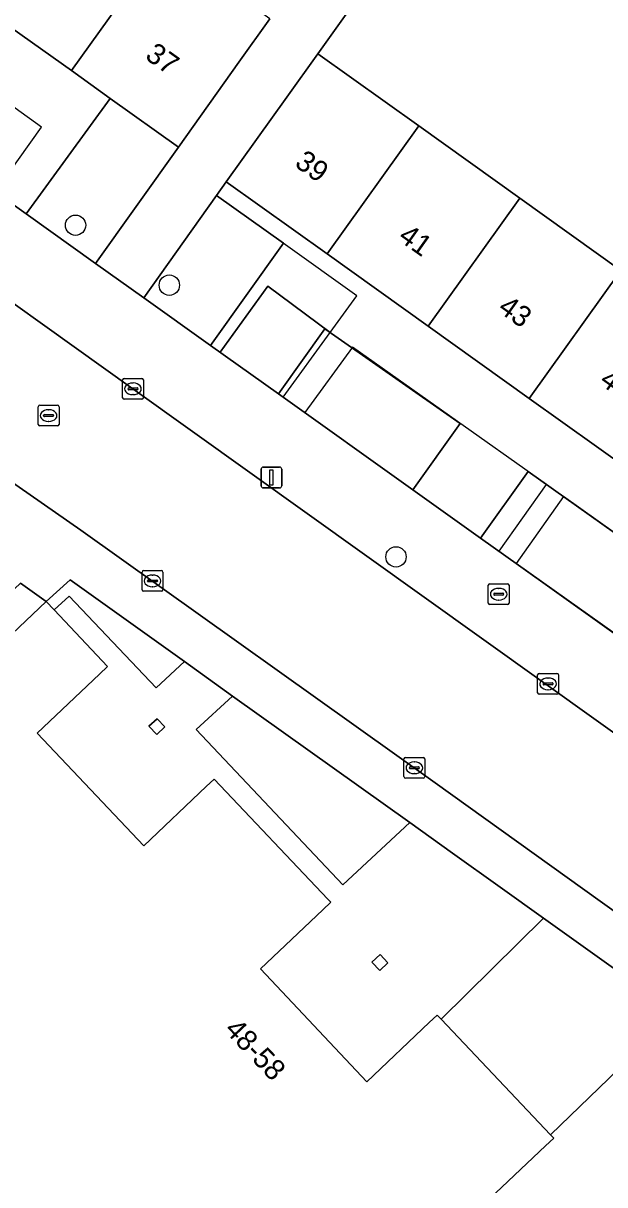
# Model space of a CAD drawing. Extents: x 162523 to 163266, y 381230 to 382050.
# Drawn here: x 163127.9 to 163155.8, y 381512.1 to 381567.9 of the extents above; entities that cross this region are included whole.
import ezdxf

# ---------------------------------------------------------------- set-up
doc = ezdxf.new("R2010")
doc.units = 0
for name, color, linetype in [('IMGEO_Boom', 7, 'Continuous'), ('IMGEO_Brandkraan', 7, 'Continuous'), ('IMGEO_Erf', 7, 'Continuous'), ('IMGEO_Groenvoorziening', 7, 'Continuous'), ('IMGEO_Haag', 7, 'Continuous'), ('IMGEO_Kolk', 7, 'Continuous'), ('IMGEO_Lichtmast', 7, 'Continuous'), ('IMGEO_Pand', 7, 'Continuous'), ('IMGEO_Pand_nummerreeks', 7, 'Continuous'), ('IMGEO_Rijbaan_lokaal_open', 7, 'Continuous'), ('IMGEO_Rioolput', 7, 'Continuous'), ('IMGEO_Voetpad_open', 7, 'Continuous')]:
    doc.layers.add(name, color=color, linetype=linetype)

msp = doc.modelspace()

# ---------------------------------------------------------------- linework, layer by layer
at = {"layer": 'IMGEO_Boom'}
for centre in [(163130.368, 381558.228), (163134.877, 381555.347), (163145.776, 381542.291)]:
    msp.add_circle(centre, 0.489, dxfattribs=at)
at = {"layer": 'IMGEO_Brandkraan'}
for p, q in [((163150.213, 381540.071), (163150.213, 381540.923)), ((163150.288, 381540.997), (163151.14, 381540.997)), ((163150.701, 381540.777), (163150.726, 381540.777)), ((163151.214, 381540.923), (163151.214, 381540.071)), ((163151.14, 381539.997), (163150.288, 381539.997)), ((163150.472, 381540.491), (163150.472, 381540.503)), ((163150.91, 381540.454), (163150.512, 381540.454)), ((163150.515, 381540.54), (163150.913, 381540.54)), ((163150.724, 381540.217), (163150.699, 381540.217)), ((163150.956, 381540.503), (163150.956, 381540.491))]:
    msp.add_line(p, q, dxfattribs=at)
for points in [[(163150.213, 381540.071), (163150.213, 381540.923)], [(163150.288, 381540.997), (163151.14, 381540.997)], [(163151.214, 381540.923), (163151.214, 381540.071)], [(163151.14, 381539.997), (163150.288, 381539.997)]]:
    msp.add_lwpolyline(points, dxfattribs=at)
for centre, radius, start, end in [((163150.29, 381540.921), 0.0765, 91.552, 178.448), ((163150.29, 381540.921), 0.0765, 91.552, 178.448), ((163151.138, 381540.921), 0.0765, 1.552, 88.448), ((163151.138, 381540.921), 0.0765, 1.552, 88.448), ((163150.29, 381540.073), 0.0765, 181.552, 268.448), ((163150.29, 381540.073), 0.0765, 181.552, 268.448), ((163150.512, 381540.5), 0.0403, 85.8775, 175.7526), ((163150.509, 381540.49), 0.0366, 178.938, 274.7102), ((163150.913, 381540.497), 0.043, 264.8664, 352.4533), ((163150.917, 381540.502), 0.0386, 1.7309, 96.639), ((163151.138, 381540.073), 0.0765, 271.552, 358.448), ((163151.138, 381540.073), 0.0765, 271.552, 358.448)]:
    msp.add_arc(centre, radius, start, end, dxfattribs=at)
for centre, major_axis, ratio, start_param, end_param in [((163150.7, 381540.497), (-0.387, 0.002), 0.722429, 4.712389, 7.853982), ((163150.725, 381540.497), (-0.39, 0.002), 0.717154, 1.570796, 4.712389)]:
    msp.add_ellipse(centre, major_axis=major_axis, ratio=ratio, start_param=start_param, end_param=end_param, dxfattribs=at)
at = {"layer": 'IMGEO_Erf'}
for points in [[(163156.817, 381576.889), (163151.962, 381580.377), (163151.774, 381580.116), (163155.576, 381577.415), (163154.147, 381575.423), (163150.358, 381578.145), (163142.015, 381566.47), (163146.874, 381562.997), (163151.73, 381559.525), (163156.587, 381556.053)], [(163114.909, 381568.099), (163118.085, 381565.835), (163120.338, 381568.993), (163126.777, 381564.348), (163124.55, 381561.226), (163127.986, 381558.777), (163132.032, 381564.324), (163130.166, 381565.655), (163125.306, 381569.122)]]:
    msp.add_lwpolyline(points, dxfattribs=at)
for points in [[(163152.178, 381549.908), (163147.32, 381553.378), (163142.461, 381556.848), (163137.616, 381560.308), (163137.15, 381559.656), (163140.367, 381557.357), (163136.862, 381552.449), (163140.119, 381550.127), (163142.353, 381553.255), (163148.86, 381548.703), (163146.584, 381545.518), (163149.841, 381543.196), (163152.125, 381546.392), (163158.6, 381541.797), (163156.308, 381538.587), (163159.564, 381536.265), (163161.857, 381539.475), (163168.56, 381534.814), (163166.185, 381531.546), (163167.813, 381530.384), (163171.811, 381535.887), (163166.753, 381539.499), (163161.895, 381542.969), (163157.036, 381546.439)], [(163136.168, 381533.994), (163137.92, 381535.603), (163135.604, 381537.257), (163134.248, 381535.997), (163130.062, 381540.405), (163129.339, 381539.747), (163131.91, 381537.028), (163131.521, 381536.654), (163128.528, 381533.823), (163133.651, 381528.411), (163136.641, 381531.251), (163137.036, 381531.612), (163142.493, 381525.844), (163142.635, 381525.692), (163142.253, 381525.331), (163139.253, 381522.495), (163144.376, 381517.068), (163147.369, 381519.911), (163147.757, 381520.274), (163147.948, 381520.079), (163152.865, 381524.931), (163150.785, 381526.416), (163148.498, 381528.049), (163146.434, 381529.523), (163143.213, 381526.539)], [(163134.27, 381533.753), (163133.893, 381534.16), (163134.29, 381534.512), (163134.659, 381534.12)], [(163145.39, 381522.783), (163144.995, 381522.414), (163144.615, 381522.823), (163145.014, 381523.176)], [(163165.684, 381515.776), (163163.611, 381517.256), (163161.317, 381518.895), (163159.263, 381520.362), (163153.204, 381514.52), (163153.359, 381514.353), (163152.966, 381513.984), (163149.97, 381511.156), (163155.068, 381505.759), (163158.072, 381508.581), (163158.462, 381508.95), (163158.651, 381508.767)]]:
    msp.add_lwpolyline(points, close=True, dxfattribs=at)
at = {"layer": 'IMGEO_Groenvoorziening'}
for points in [[(163131.326, 381556.395), (163135.312, 381561.984), (163132.032, 381564.324), (163127.986, 381558.777)], [(163140.367, 381557.357), (163137.15, 381559.656), (163133.643, 381554.743), (163136.862, 381552.449)], [(163142.353, 381553.255), (163140.119, 381550.127), (163146.584, 381545.518), (163148.86, 381548.703)], [(163152.125, 381546.392), (163149.841, 381543.196), (163156.308, 381538.587), (163158.6, 381541.797)], [(163130.101, 381541.187), (163128.961, 381540.141), (163129.339, 381539.747), (163130.062, 381540.405), (163134.248, 381535.997), (163135.604, 381537.257)], [(163137.92, 381535.603), (163136.168, 381533.994), (163143.213, 381526.539), (163146.434, 381529.523)], [(163152.865, 381524.931), (163147.948, 381520.079), (163153.204, 381514.52), (163159.263, 381520.362)]]:
    msp.add_lwpolyline(points, close=True, dxfattribs=at)
at = {"layer": 'IMGEO_Haag'}
for points in [[(163126.509, 381559.83), (163128.728, 381562.941), (163116.054, 381572.083), (163113.784, 381568.901)], [(163131.326, 381556.395), (163135.312, 381561.984), (163132.032, 381564.324), (163127.986, 381558.777)], [(163137.319, 381552.123), (163139.612, 381555.293), (163142.608, 381553.066), (163143.898, 381554.833), (163137.15, 381559.656), (163133.643, 381554.743)], [(163140.345, 381549.966), (163142.608, 381553.066), (163139.612, 381555.293), (163137.319, 381552.123)], [(163150.736, 381542.558), (163153.005, 381545.769), (163143.676, 381552.372), (163141.389, 381549.221)], [(163161.673, 381534.762), (163163.942, 381537.994), (163153.837, 381545.188), (163151.559, 381541.972)], [(163130.101, 381541.187), (163128.961, 381540.141), (163129.339, 381539.747), (163130.062, 381540.405), (163134.248, 381535.997), (163135.604, 381537.257)], [(163137.92, 381535.603), (163136.168, 381533.994), (163143.213, 381526.539), (163146.434, 381529.523)], [(163152.865, 381524.931), (163147.948, 381520.079), (163153.204, 381514.52), (163159.263, 381520.362)]]:
    msp.add_lwpolyline(points, close=True, dxfattribs=at)
at = {"layer": 'IMGEO_Kolk'}
for p, q in [((163132.628, 381549.94), (163132.628, 381550.792)), ((163132.703, 381550.866), (163133.555, 381550.866)), ((163133.116, 381550.646), (163133.141, 381550.646)), ((163133.629, 381550.792), (163133.629, 381549.94)), ((163132.887, 381550.36), (163132.887, 381550.372)), ((163133.325, 381550.323), (163132.927, 381550.323)), ((163132.93, 381550.409), (163133.328, 381550.409)), ((163133.139, 381550.086), (163133.114, 381550.086)), ((163133.371, 381550.372), (163133.371, 381550.36)), ((163133.555, 381549.866), (163132.703, 381549.866)), ((163133.567, 381540.71), (163133.567, 381541.562)), ((163133.642, 381541.636), (163134.494, 381541.636)), ((163133.826, 381541.13), (163133.826, 381541.142)), ((163133.869, 381541.179), (163134.267, 381541.179)), ((163134.055, 381541.416), (163134.08, 381541.416)), ((163134.31, 381541.142), (163134.31, 381541.13)), ((163134.568, 381541.562), (163134.568, 381540.71)), ((163134.494, 381540.636), (163133.642, 381540.636)), ((163134.264, 381541.093), (163133.866, 381541.093)), ((163134.078, 381540.856), (163134.053, 381540.856)), ((163152.661, 381536.689), (163153.513, 381536.689)), ((163152.586, 381535.763), (163152.586, 381536.615)), ((163152.845, 381536.183), (163152.845, 381536.195)), ((163153.283, 381536.146), (163152.885, 381536.146)), ((163152.888, 381536.232), (163153.286, 381536.232)), ((163153.074, 381536.469), (163153.099, 381536.469)), ((163153.329, 381536.195), (163153.329, 381536.183)), ((163153.587, 381536.615), (163153.587, 381535.763)), ((163153.513, 381535.689), (163152.661, 381535.689)), ((163153.097, 381535.909), (163153.072, 381535.909)), ((163146.157, 381531.729), (163146.157, 381532.581)), ((163146.232, 381532.655), (163147.084, 381532.655)), ((163146.459, 381532.198), (163146.857, 381532.198)), ((163146.645, 381532.435), (163146.67, 381532.435)), ((163147.158, 381532.581), (163147.158, 381531.729)), ((163147.084, 381531.655), (163146.232, 381531.655)), ((163146.416, 381532.149), (163146.416, 381532.161)), ((163146.854, 381532.112), (163146.456, 381532.112)), ((163146.668, 381531.875), (163146.643, 381531.875)), ((163146.9, 381532.161), (163146.9, 381532.149))]:
    msp.add_line(p, q, dxfattribs=at)
for points in [[(163132.628, 381549.94), (163132.628, 381550.792)], [(163132.703, 381550.866), (163133.555, 381550.866)], [(163133.629, 381550.792), (163133.629, 381549.94)], [(163133.555, 381549.866), (163132.703, 381549.866)], [(163133.567, 381540.71), (163133.567, 381541.562)], [(163133.642, 381541.636), (163134.494, 381541.636)], [(163134.568, 381541.562), (163134.568, 381540.71)], [(163134.494, 381540.636), (163133.642, 381540.636)], [(163152.661, 381536.689), (163153.513, 381536.689)], [(163152.586, 381535.763), (163152.586, 381536.615)], [(163153.587, 381536.615), (163153.587, 381535.763)], [(163153.513, 381535.689), (163152.661, 381535.689)], [(163146.157, 381531.729), (163146.157, 381532.581)], [(163146.232, 381532.655), (163147.084, 381532.655)], [(163147.158, 381532.581), (163147.158, 381531.729)], [(163147.084, 381531.655), (163146.232, 381531.655)]]:
    msp.add_lwpolyline(points, dxfattribs=at)
for centre, radius, start, end in [((163132.705, 381550.79), 0.0765, 91.552, 178.448), ((163132.705, 381550.79), 0.0765, 91.552, 178.448), ((163133.553, 381550.79), 0.0765, 1.552, 88.448), ((163133.553, 381550.79), 0.0765, 1.552, 88.448), ((163132.927, 381550.369), 0.0403, 85.8775, 175.7526), ((163132.924, 381550.359), 0.0366, 178.938, 274.7102), ((163133.328, 381550.366), 0.043, 264.8664, 352.4533), ((163133.332, 381550.371), 0.0386, 1.7309, 96.639), ((163132.705, 381549.942), 0.0765, 181.552, 268.448), ((163132.705, 381549.942), 0.0765, 181.552, 268.448), ((163133.553, 381549.942), 0.0765, 271.552, 358.448), ((163133.553, 381549.942), 0.0765, 271.552, 358.448), ((163133.644, 381541.56), 0.0765, 91.552, 178.448), ((163133.644, 381541.56), 0.0765, 91.552, 178.448), ((163133.866, 381541.139), 0.0403, 85.8775, 175.7526), ((163133.863, 381541.129), 0.0366, 178.938, 274.7102), ((163134.267, 381541.136), 0.043, 264.8664, 352.4533), ((163134.271, 381541.141), 0.0386, 1.7309, 96.639), ((163134.492, 381541.56), 0.0765, 1.552, 88.448), ((163134.492, 381541.56), 0.0765, 1.552, 88.448), ((163133.644, 381540.712), 0.0765, 181.552, 268.448), ((163133.644, 381540.712), 0.0765, 181.552, 268.448), ((163134.492, 381540.712), 0.0765, 271.552, 358.448), ((163134.492, 381540.712), 0.0765, 271.552, 358.448), ((163152.663, 381536.613), 0.0765, 91.552, 178.448), ((163152.663, 381536.613), 0.0765, 91.552, 178.448), ((163153.511, 381536.613), 0.0765, 1.552, 88.448), ((163153.511, 381536.613), 0.0765, 1.552, 88.448), ((163152.885, 381536.192), 0.0403, 85.8775, 175.7526), ((163152.882, 381536.182), 0.0366, 178.938, 274.7102), ((163153.286, 381536.189), 0.043, 264.8664, 352.4533), ((163153.29, 381536.194), 0.0386, 1.7309, 96.639), ((163152.663, 381535.765), 0.0765, 181.552, 268.448), ((163152.663, 381535.765), 0.0765, 181.552, 268.448), ((163153.511, 381535.765), 0.0765, 271.552, 358.448), ((163153.511, 381535.765), 0.0765, 271.552, 358.448), ((163146.234, 381532.579), 0.0765, 91.552, 178.448), ((163146.234, 381532.579), 0.0765, 91.552, 178.448), ((163146.456, 381532.158), 0.0403, 85.8775, 175.7526), ((163146.861, 381532.16), 0.0386, 1.7309, 96.639), ((163147.082, 381532.579), 0.0765, 1.552, 88.448), ((163147.082, 381532.579), 0.0765, 1.552, 88.448), ((163146.234, 381531.731), 0.0765, 181.552, 268.448), ((163146.234, 381531.731), 0.0765, 181.552, 268.448), ((163146.453, 381532.148), 0.0366, 178.938, 274.7102), ((163146.857, 381532.155), 0.043, 264.8664, 352.4533), ((163147.082, 381531.731), 0.0765, 271.552, 358.448), ((163147.082, 381531.731), 0.0765, 271.552, 358.448)]:
    msp.add_arc(centre, radius, start, end, dxfattribs=at)
for centre, major_axis, ratio, start_param, end_param in [((163133.115, 381550.366), (-0.387, 0.002), 0.722429, 4.712389, 7.853982), ((163133.14, 381550.366), (-0.39, 0.002), 0.717154, 1.570796, 4.712389), ((163134.054, 381541.136), (-0.387, 0.002), 0.722429, 4.712389, 7.853982), ((163134.079, 381541.136), (-0.39, 0.002), 0.717154, 1.570796, 4.712389), ((163153.073, 381536.189), (-0.387, 0.002), 0.722429, 4.712389, 7.853982), ((163153.098, 381536.189), (-0.39, 0.002), 0.717154, 1.570796, 4.712389), ((163146.644, 381532.155), (-0.387, 0.002), 0.722429, 4.712389, 7.853982), ((163146.669, 381532.155), (-0.39, 0.002), 0.717154, 1.570796, 4.712389)]:
    msp.add_ellipse(centre, major_axis=major_axis, ratio=ratio, start_param=start_param, end_param=end_param, dxfattribs=at)
at = {"layer": 'IMGEO_Lichtmast'}
for p, q in [((163139.291, 381545.705), (163139.291, 381546.505)), ((163139.291, 381546.505), (163139.291, 381545.705)), ((163139.391, 381546.605), (163140.181, 381546.605)), ((163140.181, 381546.605), (163139.391, 381546.605)), ((163140.281, 381546.505), (163140.281, 381545.705)), ((163140.281, 381545.705), (163140.281, 381546.505)), ((163140.181, 381545.605), (163139.391, 381545.605)), ((163139.391, 381545.605), (163140.181, 381545.605))]:
    msp.add_line(p, q, dxfattribs=at)
msp.add_lwpolyline([(163139.711, 381546.48), (163139.861, 381546.48), (163139.861, 381545.73), (163139.711, 381545.73), (163139.711, 381546.48)], dxfattribs=at)
for centre, start, end in [((163139.391, 381546.505), 90, 180), ((163139.391, 381546.505), 90, 180), ((163140.181, 381546.505), 0, 90), ((163140.181, 381546.505), 360, 90), ((163139.391, 381545.705), 180, 270), ((163139.391, 381545.705), 180, 270), ((163140.181, 381545.705), 270, 0), ((163140.181, 381545.705), 270, 0)]:
    msp.add_arc(centre, 0.1, start, end, dxfattribs=at)
at = {"layer": 'IMGEO_Pand'}
for points in [[(163134.581, 381571.805), (163136.722, 381574.787), (163131.871, 381578.27), (163129.72, 381575.272), (163125.306, 381569.122), (163130.166, 381565.655)], [(163130.166, 381565.655), (163132.032, 381564.324), (163135.312, 381561.984), (163138.216, 381566.055), (163139.709, 381568.147), (163134.581, 381571.805)], [(163142.461, 381556.848), (163146.874, 381562.997), (163142.015, 381566.47), (163140.522, 381564.378), (163137.616, 381560.308)], [(163147.32, 381553.378), (163151.73, 381559.525), (163146.874, 381562.997), (163142.461, 381556.848)], [(163147.32, 381553.378), (163152.178, 381549.908), (163156.587, 381556.053), (163151.73, 381559.525)], [(163157.036, 381546.439), (163161.444, 381552.581), (163156.587, 381556.053), (163152.178, 381549.908)], [(163134.29, 381534.512), (163133.893, 381534.16), (163134.27, 381533.753), (163134.659, 381534.12)], [(163144.995, 381522.414), (163145.39, 381522.783), (163145.014, 381523.176), (163144.615, 381522.823)]]:
    msp.add_lwpolyline(points, close=True, dxfattribs=at)
msp.add_lwpolyline([(163149.97, 381511.156), (163152.966, 381513.984), (163153.359, 381514.353), (163153.204, 381514.52), (163147.948, 381520.079), (163147.757, 381520.274), (163147.369, 381519.911), (163144.376, 381517.068), (163139.253, 381522.495), (163142.253, 381525.331), (163142.635, 381525.692), (163142.493, 381525.844), (163137.036, 381531.612), (163136.641, 381531.251), (163133.651, 381528.411), (163128.528, 381533.823), (163131.521, 381536.654), (163131.91, 381537.028), (163129.339, 381539.747), (163128.961, 381540.141), (163121.098, 381532.703)], dxfattribs=at)
at = {"layer": 'IMGEO_Rijbaan_lokaal_open'}
msp.add_lwpolyline([(163130.622, 381543.577), (163147.662, 381531.434), (163155.592, 381525.754), (163157.1, 381524.676), (163161.145, 381530.339), (163133.128, 381550.366), (163113.13, 381564.653), (163110.69, 381566.372), (163108.563, 381564.251), (163105.848, 381561.2), (163116.261, 381553.653), (163123.831, 381548.305)], close=True, dxfattribs=at)
at = {"layer": 'IMGEO_Rioolput'}
for p, q in [((163128.572, 381548.655), (163128.572, 381549.507)), ((163128.647, 381549.581), (163129.499, 381549.581)), ((163129.573, 381549.507), (163129.573, 381548.655)), ((163128.831, 381549.075), (163128.831, 381549.087)), ((163129.269, 381549.038), (163128.871, 381549.038)), ((163128.874, 381549.124), (163129.272, 381549.124)), ((163129.06, 381549.361), (163129.085, 381549.361)), ((163129.315, 381549.087), (163129.315, 381549.075)), ((163129.499, 381548.581), (163128.647, 381548.581)), ((163129.083, 381548.801), (163129.058, 381548.801))]:
    msp.add_line(p, q, dxfattribs=at)
for points in [[(163128.572, 381548.655), (163128.572, 381549.507)], [(163128.647, 381549.581), (163129.499, 381549.581)], [(163129.573, 381549.507), (163129.573, 381548.655)], [(163129.499, 381548.581), (163128.647, 381548.581)]]:
    msp.add_lwpolyline(points, dxfattribs=at)
for centre, radius, start, end in [((163128.649, 381549.505), 0.0765, 91.552, 178.448), ((163128.649, 381549.505), 0.0765, 91.552, 178.448), ((163129.497, 381549.505), 0.0765, 1.552, 88.448), ((163129.497, 381549.505), 0.0765, 1.552, 88.448), ((163128.871, 381549.084), 0.0403, 85.8775, 175.7526), ((163128.868, 381549.074), 0.0366, 178.938, 274.7102), ((163129.272, 381549.081), 0.043, 264.8664, 352.4533), ((163129.276, 381549.086), 0.0386, 1.7309, 96.639), ((163128.649, 381548.657), 0.0765, 181.552, 268.448), ((163128.649, 381548.657), 0.0765, 181.552, 268.448), ((163129.497, 381548.657), 0.0765, 271.552, 358.448), ((163129.497, 381548.657), 0.0765, 271.552, 358.448)]:
    msp.add_arc(centre, radius, start, end, dxfattribs=at)
for centre, major_axis, ratio, start_param, end_param in [((163129.059, 381549.081), (-0.387, 0.002), 0.722429, 4.712389, 7.853982), ((163129.084, 381549.081), (-0.39, 0.002), 0.717154, 1.570796, 4.712389)]:
    msp.add_ellipse(centre, major_axis=major_axis, ratio=ratio, start_param=start_param, end_param=end_param, dxfattribs=at)
at = {"layer": 'IMGEO_Voetpad_open'}
for points in [[(163095.51, 381584.197), (163094.926, 381584.429), (163092.321, 381581.371), (163099.218, 381575.497), (163096.843, 381572.929), (163099.859, 381570.401), (163102.308, 381573.031), (163106.141, 381569.765), (163107.001, 381569.195), (163104.5, 381566.53), (163108.563, 381564.251), (163110.69, 381566.372), (163113.13, 381564.653), (163133.128, 381550.366), (163161.145, 381530.339), (163165.069, 381527.497), (163168.056, 381525.381), (163170.968, 381523.319), (163171.48, 381522.956), (163189.839, 381509.84)], [(163146.584, 381545.518), (163140.119, 381550.127), (163136.862, 381552.449), (163133.643, 381554.743), (163131.326, 381556.395), (163127.986, 381558.777), (163124.55, 381561.226), (163118.085, 381565.835), (163114.909, 381568.099), (163112.67, 381569.695), (163108.679, 381572.54), (163108.457, 381572.729), (163105.404, 381575.337), (163099.273, 381580.4), (163098.488, 381581.022), (163095.571, 381583.48)], [(163139.709, 381568.147), (163138.216, 381566.055), (163135.312, 381561.984), (163131.326, 381556.395), (163133.643, 381554.743), (163137.15, 381559.656), (163137.616, 381560.308), (163140.522, 381564.378), (163142.015, 381566.47), (163150.358, 381578.145)], [(163130.622, 381543.577), (163123.831, 381548.305)], [(163196.977, 381509.495), (163193.256, 381511.932), (163172.819, 381526.456), (163172.228, 381526.892), (163168.986, 381529.236), (163167.813, 381530.384), (163166.185, 381531.546), (163159.564, 381536.265), (163156.308, 381538.587), (163149.841, 381543.196), (163146.584, 381545.518)], [(163177.38, 381510.194), (163177.291, 381510.259), (163177.201, 381510.323), (163168.241, 381516.724), (163161.104, 381521.814), (163160.891, 381521.966), (163157.1, 381524.676), (163155.592, 381525.754), (163147.662, 381531.434), (163130.622, 381543.577)], [(163127.716, 381541.024), (163128.961, 381540.141), (163130.101, 381541.187), (163135.604, 381537.257), (163137.92, 381535.603), (163146.434, 381529.523), (163148.498, 381528.049), (163150.785, 381526.416), (163152.865, 381524.931), (163159.263, 381520.362)]]:
    msp.add_lwpolyline(points, dxfattribs=at)
msp.add_lwpolyline([(163128.961, 381540.141), (163127.716, 381541.024), (163101.581, 381516.34), (163102.711, 381515.323), (163104.105, 381516.642), (163105.019, 381517.497), (163110.743, 381522.913), (163111.648, 381523.775), (163114.128, 381526.122), (163115.04, 381526.982), (163118.052, 381529.833), (163121.098, 381532.703)], close=True, dxfattribs=at)

# ---------------------------------------------------------------- texts
at = {"layer": 'IMGEO_Pand_nummerreeks'}
for s, rotation, p in [('37', 324.4969, (163133.659, 381566.258)), ('39', 324.4668, (163140.851, 381561.095)), ('41', 324.4668, (163145.828, 381557.54)), ('43', 324.4668, (163150.621, 381554.117)), ('45', 324.4668, (163155.506, 381550.628)), ('48-58', 313.3955, (163137.481, 381519.53))]:
    msp.add_text(s, height=1, rotation=rotation, dxfattribs=at).set_placement(p)

doc.saveas('drawing.dxf')
